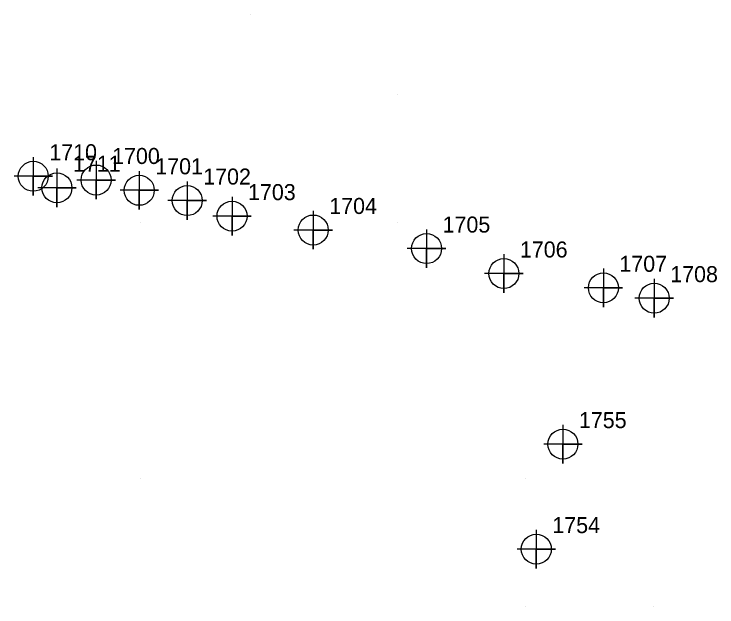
# Model space of a CAD drawing. Extents: x 2062781 to 2066835, y 358981 to 366501.
# Drawn here: x 2064115.4 to 2064225, y 361275.4 to 361367.9 of the extents above; entities that cross this region are included whole.
import ezdxf

# ---------------------------------------------------------------- set-up
doc = ezdxf.new("R2010")
doc.units = 0
for name, color, linetype in [('Exist DTM Regular Point CELL', 7, 'Continuous'), ('Exist DTM Regular Point Cogo Number', 7, 'Continuous'), ('PH Exist DTM Point', 7, 'Continuous')]:
    doc.layers.add(name, color=color, linetype=linetype)

msp = doc.modelspace()

# ---------------------------------------------------------------- linework, layer by layer
at = {"layer": 'Exist DTM Regular Point CELL'}
for points in [[(2064118.36, 361345.57), (2064118.36, 361339.57), (2064118.36, 361342.57), (2064121.36, 361342.57), (2064115.36, 361342.57)], [(2064128.16, 361344.99), (2064128.16, 361338.99), (2064128.16, 361341.99), (2064131.16, 361341.99), (2064125.16, 361341.99)], [(2064122.05, 361343.77), (2064122.05, 361337.77), (2064122.05, 361340.77), (2064125.05, 361340.77), (2064119.05, 361340.77)], [(2064134.89, 361343.38), (2064134.89, 361337.38), (2064134.89, 361340.38), (2064137.89, 361340.38), (2064131.89, 361340.38)], [(2064142.37, 361341.78), (2064142.37, 361335.78), (2064142.37, 361338.78), (2064145.37, 361338.78), (2064139.37, 361338.78)], [(2064149.36, 361339.35), (2064149.36, 361333.35), (2064149.36, 361336.35), (2064152.36, 361336.35), (2064146.36, 361336.35)], [(2064162.03, 361337.19), (2064162.03, 361331.19), (2064162.03, 361334.19), (2064165.03, 361334.19), (2064159.03, 361334.19)], [(2064179.71, 361334.29), (2064179.71, 361328.29), (2064179.71, 361331.29), (2064182.71, 361331.29), (2064176.71, 361331.29)], [(2064191.77, 361330.4), (2064191.77, 361324.4), (2064191.77, 361327.4), (2064194.77, 361327.4), (2064188.77, 361327.4)], [(2064207.29, 361328.17), (2064207.29, 361322.17), (2064207.29, 361325.17), (2064210.29, 361325.17), (2064204.29, 361325.17)], [(2064215.22, 361326.55), (2064215.22, 361320.55), (2064215.22, 361323.55), (2064218.22, 361323.55), (2064212.22, 361323.55)], [(2064200.98, 361303.78), (2064200.98, 361297.78), (2064200.98, 361300.78), (2064203.98, 361300.78), (2064197.98, 361300.78)], [(2064196.83, 361287.4), (2064196.83, 361281.4), (2064196.83, 361284.4), (2064199.83, 361284.4), (2064193.83, 361284.4)]]:
    msp.add_lwpolyline(points, dxfattribs=at)
for centre in [(2064118.36, 361342.57), (2064128.16, 361341.99), (2064122.05, 361340.77), (2064134.89, 361340.38), (2064142.37, 361338.78), (2064149.36, 361336.35), (2064162.03, 361334.19), (2064179.71, 361331.29), (2064191.77, 361327.4), (2064207.29, 361325.17), (2064215.22, 361323.55), (2064200.98, 361300.78), (2064196.83, 361284.4)]:
    msp.add_circle(centre, 2.34, dxfattribs=at)
at = {"layer": 'PH Exist DTM Point'}
for p, q in [((2064152.28, 361367.88), (2064152.28, 361367.88)), ((2064175.12, 361355.36), (2064175.12, 361355.36)), ((2064135.13, 361335.38), (2064135.13, 361335.38)), ((2064175.13, 361335.38), (2064175.13, 361335.38)), ((2064135.13, 361295.38), (2064135.13, 361295.38)), ((2064195.13, 361295.38), (2064195.13, 361295.38)), ((2064195.13, 361275.38), (2064195.13, 361275.38)), ((2064215.13, 361275.38), (2064215.13, 361275.38))]:
    msp.add_line(p, q, dxfattribs=at)

# ---------------------------------------------------------------- texts
at = {"layer": 'Exist DTM Regular Point Cogo Number'}
for s, p in [('1710', (2064120.86, 361345.07)), ('1710', (2064120.86, 361345.07)), ('1710', (2064120.86, 361345.07)), ('1700', (2064130.66, 361344.49)), ('1700', (2064130.66, 361344.49)), ('1700', (2064130.66, 361344.49)), ('1711', (2064124.55, 361343.27)), ('1711', (2064124.55, 361343.27)), ('1711', (2064124.55, 361343.27)), ('1701', (2064137.39, 361342.88)), ('1701', (2064137.39, 361342.88)), ('1701', (2064137.39, 361342.88)), ('1702', (2064144.87, 361341.28)), ('1702', (2064144.87, 361341.28)), ('1702', (2064144.87, 361341.28)), ('1703', (2064151.86, 361338.85)), ('1703', (2064151.86, 361338.85)), ('1703', (2064151.86, 361338.85)), ('1704', (2064164.53, 361336.69)), ('1704', (2064164.53, 361336.69)), ('1704', (2064164.53, 361336.69)), ('1705', (2064182.21, 361333.79)), ('1705', (2064182.21, 361333.79)), ('1705', (2064182.21, 361333.79)), ('1706', (2064194.27, 361329.9)), ('1706', (2064194.27, 361329.9)), ('1706', (2064194.27, 361329.9)), ('1707', (2064209.79, 361327.67)), ('1707', (2064209.79, 361327.67)), ('1707', (2064209.79, 361327.67)), ('1708', (2064217.72, 361326.05)), ('1708', (2064217.72, 361326.05)), ('1708', (2064217.72, 361326.05)), ('1755', (2064203.48, 361303.28)), ('1755', (2064203.48, 361303.28)), ('1755', (2064203.48, 361303.28)), ('1754', (2064199.33, 361286.9)), ('1754', (2064199.33, 361286.9)), ('1754', (2064199.33, 361286.9))]:
    msp.add_text(s, height=2.5, dxfattribs=at).set_placement(p)

doc.saveas('drawing.dxf')
